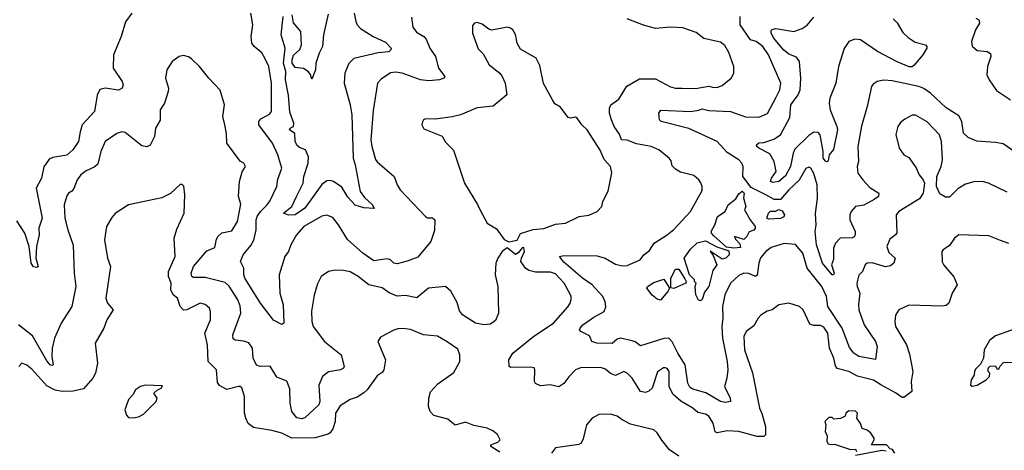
# Model space of a CAD drawing. Extents: x 1690054 to 1842981, y 782881 to 914114.
# Tile 662 of 693: x 1808052 to 1813957, y 899552 to 902137. Entities that reach past the tile are written whole.
import ezdxf

# ---------------------------------------------------------------- set-up
doc = ezdxf.new("R2010")
doc.units = 0

msp = doc.modelspace()

# ---------------------------------------------------------------- linework, layer by layer
at = {"layer": '0CON10XD'}
for points in [[(1808724.4, 902175.6), (1808686.6, 902123.4), (1808660.6, 902035), (1808614.4, 901925), (1808611.9, 901845), (1808667.1, 901765), (1808672.7, 901745), (1808666.9, 901725), (1808645, 901714.1), (1808565, 901725.8), (1808533.1, 901716.9), (1808515.9, 901684.1), (1808499.7, 901585), (1808427.3, 901505), (1808413.7, 901463.7), (1808404.7, 901405.3), (1808370, 901355), (1808335, 901324), (1808250.9, 901309.1), (1808229.3, 901299.3), (1808196.4, 901253.6), (1808183.1, 901185), (1808150, 901125), (1808187.5, 900945), (1808166.7, 900885), (1808169.2, 900845), (1808152.9, 900775), (1808148.9, 900705), (1808163.3, 900655), (1808155, 900650), (1808135, 900654.4), (1808120.4, 900675), (1808108.7, 900775), (1808082.1, 900855), (1808035, 900930)], [(1810401.1, 902151.1), (1810410.8, 902090.8), (1810431.9, 902061.9), (1810475, 902035.6), (1810489.5, 902019.5), (1810511.8, 901965), (1810545.5, 901915), (1810564.4, 901845), (1810602, 901795), (1810596.2, 901785), (1810570, 901775), (1810505, 901769.4), (1810455, 901776.2), (1810345, 901815.3), (1810305, 901822.1), (1810275, 901817.5), (1810219.7, 901780.3), (1810198, 901755), (1810171.1, 901591.1), (1810158.5, 901415), (1810163.1, 901375), (1810186.7, 901296.7), (1810195, 901283.1), (1810297.5, 901195), (1810315.7, 901145), (1810334.4, 901115), (1810485.3, 900955.3), (1810498.3, 900948.3), (1810527.3, 900947.3), (1810542.2, 900935), (1810538.9, 900871.1), (1810517.5, 900805), (1810438.9, 900711.1), (1810375, 900686.9), (1810315, 900671.1), (1810295.5, 900675.5), (1810275, 900695.7), (1810255, 900702.2), (1810175, 900689.1), (1810109.2, 900735), (1810018.3, 900818.3), (1809964.5, 900905), (1809929.5, 900949.5), (1809895, 900964.4), (1809865, 900957.1), (1809756.7, 900895), (1809711.3, 900845), (1809678.8, 900785), (1809665, 900745.5), (1809642.1, 900715), (1809608.4, 900605), (1809612.8, 900495), (1809632.5, 900425), (1809636, 900315), (1809625, 900307.5), (1809575, 900334), (1809495.6, 900435), (1809402.5, 900585), (1809395.6, 900605), (1809395.8, 900645), (1809375.8, 900685), (1809391.9, 900725), (1809438.8, 900781.2), (1809456.8, 900813.2), (1809471.2, 900875), (1809470.9, 900935), (1809476.6, 900955), (1809495.5, 900984.5), (1809535, 901023.3), (1809552.7, 901047.3), (1809594, 901135), (1809600.5, 901179.5), (1809623.8, 901245), (1809600.6, 901325), (1809567.9, 901395), (1809485.6, 901505.6), (1809486.7, 901525), (1809498.9, 901541.1), (1809551.1, 901568.9), (1809562.7, 901585), (1809561.3, 901755), (1809545.4, 901855), (1809523.1, 901905), (1809505, 901937.5), (1809457.5, 901975), (1809444.4, 901995), (1809440, 902035), (1809449.5, 902105), (1809438.9, 902175)], [(1810058.8, 902175), (1810067.1, 902125), (1810075.5, 902105), (1810095, 902084.5), (1810172.5, 902035), (1810245, 902002.2), (1810280, 901965), (1810278.9, 901955), (1810265, 901943.9), (1810202.8, 901937.2), (1810055.9, 901904.1), (1810027, 901873), (1810009.6, 901835), (1810002.5, 901815), (1809998.2, 901755), (1810034.2, 901625), (1810043.2, 901565), (1810051.8, 901305), (1810064.5, 901265), (1810094.6, 901104.6), (1810119.8, 901069.8), (1810167.5, 901025), (1810177, 901003), (1810115, 901007.1), (1810065, 901023.1), (1810020.9, 901070.9), (1809985, 901130.6), (1809935, 901164.6), (1809915, 901170.9), (1809895, 901169.6), (1809865, 901148), (1809761.2, 901005), (1809705, 900965.4), (1809663.5, 900963.5), (1809633.3, 900975), (1809684.6, 901015.4), (1809712.7, 901075), (1809751.8, 901155), (1809756.6, 901195), (1809781.8, 901275), (1809783.5, 901313.5), (1809766, 901355), (1809729.7, 901369.7), (1809715, 901384), (1809705, 901407.5), (1809702.9, 901452.9), (1809670.9, 901475), (1809675, 901485.5), (1809694.2, 901495), (1809696.5, 901515), (1809672.4, 901582.4), (1809664.4, 901684.4), (1809645.9, 901775), (1809648, 901825), (1809633.6, 901875), (1809643.9, 901965), (1809621.1, 902045), (1809632.6, 902155)], [(1809901.1, 902168.9), (1809874.3, 902045), (1809868.1, 901975), (1809848, 901935), (1809828.8, 901875), (1809826.2, 901835), (1809805, 901780), (1809796.7, 901806.7), (1809782.5, 901825), (1809753.6, 901843.6), (1809705, 901849.6), (1809686.2, 901875), (1809685.4, 901895.4), (1809695, 901923.5), (1809731.9, 901958.1), (1809742.5, 901985), (1809738.6, 902065), (1809695, 902118.7), (1809685.7, 902165)], [(1813975, 901101.5), (1813862.5, 901155), (1813823.9, 901166.1), (1813775, 901162.9), (1813725, 901149.1), (1813677.7, 901122.3), (1813628.6, 901071.4), (1813605, 901071.1), (1813571.5, 901091.5), (1813550, 901135), (1813552.5, 901195), (1813578.9, 901255), (1813587.3, 901295), (1813580.5, 901405), (1813568.1, 901445), (1813495, 901523.3), (1813425, 901564.4), (1813405, 901564.4), (1813360.2, 901539.8), (1813335, 901519.2), (1813318.6, 901495), (1813307.3, 901447.3), (1813327.5, 901365), (1813355, 901326.2), (1813385, 901308.8), (1813428.3, 901248.3), (1813446, 901205), (1813471.2, 901175), (1813478.8, 901155), (1813471.4, 901095), (1813448.3, 901061.7), (1813325, 900985.7), (1813308.6, 900965), (1813312.4, 900857.6), (1813305.5, 900844.5), (1813270.9, 900819.1), (1813251.9, 900775), (1813265, 900739.2), (1813303.1, 900705), (1813294.3, 900675), (1813275, 900660.4), (1813245, 900654.2), (1813165, 900676.6), (1813133.8, 900676.2), (1813122, 900665), (1813107.5, 900625), (1813085, 900603.3), (1813072.3, 900555), (1813073.8, 900535), (1813090, 900495), (1813082.6, 900427.4), (1813084.2, 900395), (1813117.5, 900305), (1813184.5, 900205), (1813194.5, 900175), (1813185, 900096.7), (1813085, 900114.3), (1813055, 900135.6), (1813028.4, 900168.4), (1812983.9, 900285), (1812899.4, 900415), (1812890.9, 900475), (1812863.3, 900535), (1812774.8, 900644.8), (1812748.9, 900735), (1812705, 900786.9), (1812636.1, 900793.9), (1812559.9, 900770.1), (1812526.7, 900745), (1812495, 900708), (1812484.3, 900675.7), (1812475, 900603.1), (1812465, 900595.3), (1812425, 900614.1), (1812395, 900614.7), (1812365, 900601.8), (1812315.5, 900555), (1812281.4, 900485), (1812266.7, 900415), (1812269.5, 900345), (1812263.2, 900295), (1812267.5, 900225), (1812295.4, 900085), (1812298.6, 900035), (1812292.5, 899985), (1812278.1, 899935), (1812313.1, 899865), (1812315.6, 899844.4), (1812285, 899839.5), (1812255, 899844.6), (1812167.1, 899897.1), (1812088.4, 899918.4), (1812070.8, 899930.8), (1812058.8, 899955), (1812043.1, 900065), (1811998.3, 900135), (1811965, 900203.1), (1811945, 900224.4), (1811915, 900222.5), (1811775, 900180), (1811743.3, 900203.3), (1811725, 900209.2), (1811655, 900226), (1811635, 900219.2), (1811605, 900193.9), (1811512.5, 900195), (1811483.3, 900205), (1811470.3, 900240.3), (1811416.7, 900265), (1811410, 900275), (1811413.3, 900285), (1811430, 900305), (1811495, 900351.2), (1811557.5, 900385), (1811566.8, 900413.2), (1811564, 900444), (1811548.8, 900475), (1811485.9, 900545.9), (1811428.2, 900585), (1811315, 900681.8), (1811289.2, 900715), (1811315, 900721.5), (1811515, 900718.6), (1811562.5, 900705), (1811625, 900668.8), (1811665, 900659.7), (1811695, 900660.7), (1811772.5, 900695), (1811794.6, 900725.4), (1811828.6, 900751.4), (1811858, 900795), (1811935, 900845.6), (1811975, 900878.1), (1812075.5, 900985), (1812145, 901112.5), (1812145.8, 901135), (1812136.8, 901156.8), (1812125.7, 901175.7), (1812095, 901201.2), (1812015, 901222.5), (1811985, 901240), (1811965, 901260), (1811958.9, 901288.9), (1811948, 901305), (1811885, 901355.7), (1811840, 901375), (1811752.1, 901392.1), (1811695, 901413.5), (1811661.1, 901415), (1811649.6, 901449.6), (1811616.8, 901495), (1811601.1, 901535), (1811589.6, 901575), (1811590, 901605), (1811597.8, 901625), (1811645, 901660), (1811692.6, 901737.4), (1811769.2, 901780.8), (1811865, 901782.3), (1811955, 901734.6), (1811985, 901726.2), (1812025, 901724.7), (1812105, 901723.2), (1812185, 901737.5), (1812215, 901729.6), (1812238.5, 901731.5), (1812265, 901742.2), (1812320, 901785), (1812335.8, 901815), (1812334.2, 901855), (1812305, 901940), (1812281.3, 901981.3), (1812255, 902002.5), (1812155, 902024), (1812109.7, 902059.7), (1812028.3, 902088.3), (1811955, 902092.2), (1811865, 902084), (1811793.1, 902103.1), (1811695, 902142.2)], [(1814021.8, 901341.8), (1813950.9, 901390.9), (1813905, 901400.3), (1813792.5, 901407.5), (1813739.6, 901429.6), (1813711.7, 901455), (1813701.6, 901525), (1813685, 901560), (1813608, 901608), (1813515, 901695.8), (1813475, 901723.4), (1813444.5, 901735.5), (1813285, 901769.4), (1813235, 901772.9), (1813194.3, 901765.7), (1813170.3, 901749.7), (1813160.8, 901735), (1813135.7, 901615), (1813101.7, 901498.3), (1813079.4, 901375), (1813081.9, 901285), (1813075.6, 901255), (1813079.4, 901215), (1813108.5, 901175), (1813150.3, 901130.3), (1813205.6, 901095), (1813203.1, 901075), (1813177.5, 901057.5), (1813115, 901024.3), (1813065, 901015.8), (1813038.9, 900985), (1813031.2, 900965), (1813030.4, 900935), (1813061.8, 900865), (1813063.1, 900845), (1813057.3, 900832.7), (1813045, 900826.9), (1812973.6, 900826.4), (1812944.6, 900795), (1812932.4, 900765), (1812932.2, 900697.8), (1812921.5, 900665), (1812937.1, 900615), (1812933.6, 900606.4), (1812925, 900606), (1812866.4, 900676.4), (1812831.4, 900785), (1812823.3, 900865), (1812828.4, 900905), (1812825.6, 900974.4), (1812837.4, 901065), (1812835.2, 901145.2), (1812815, 901212.9), (1812797.8, 901245), (1812785, 901251.1), (1812766.2, 901243.8), (1812727.1, 901172.9), (1812665, 901115.9), (1812615, 901058.4), (1812576.8, 901056.8), (1812526.9, 901085), (1812439.3, 901129.3), (1812388.7, 901195), (1812391.5, 901255), (1812382.9, 901275), (1812365, 901295.5), (1812295, 901339.1), (1812235, 901405.3), (1812065, 901483.3), (1811898.8, 901525), (1811890, 901535), (1811885.7, 901575), (1811897.1, 901592.9), (1812075, 901586.5), (1812125, 901593.6), (1812145, 901602.5), (1812185, 901590.7), (1812315.8, 901585.8), (1812405, 901553.4), (1812485, 901551.2), (1812537.2, 901572.8), (1812589.2, 901670.8), (1812610.9, 901715), (1812617.5, 901755), (1812542.5, 901925), (1812508.9, 901975), (1812468.2, 902005), (1812435, 902015.3), (1812372.2, 902105), (1812373.9, 902155)], [(1813290.8, 902140.8), (1813315, 902118.1), (1813349.6, 902059.6), (1813379.9, 902029.9), (1813422.6, 902002.6), (1813484.2, 901985), (1813493.3, 901975), (1813491.8, 901965), (1813469.2, 901925), (1813415, 901861.2), (1813405, 901854.2), (1813386.6, 901853.4), (1813315, 901883.3), (1813196.5, 901945), (1813095, 902016.5), (1813060.6, 902019.4), (1813025, 902005.5), (1812997.1, 901962.9), (1812963.6, 901855), (1812947.1, 901755), (1812910.6, 901665), (1812906.7, 901635), (1812912.5, 901595), (1812953.3, 901495), (1812956.2, 901475), (1812933.3, 901356.7), (1812907.1, 901325), (1812900.8, 901289.2), (1812895, 901283.3), (1812885, 901288), (1812871.5, 901305), (1812870.4, 901345), (1812853.3, 901445), (1812840, 901460), (1812815, 901460.9), (1812785, 901442.2), (1812700.9, 901359.1), (1812690.3, 901335), (1812674.7, 901255), (1812645, 901200.4), (1812605, 901166.5), (1812569.4, 901159.4), (1812554, 901165), (1812560, 901185), (1812588.6, 901225), (1812577.3, 901285), (1812550.9, 901330.9), (1812485, 901366), (1812473.3, 901375), (1812471.2, 901385), (1812485, 901396.7), (1812515, 901399.2), (1812575, 901420), (1812615, 901445.6), (1812670.6, 901549.4), (1812676, 901625), (1812720, 901685), (1812732.5, 901715), (1812736.9, 901783.1), (1812728.8, 901885), (1812711, 901911), (1812665, 901929.5), (1812633.5, 901955), (1812574.1, 902025), (1812559.6, 902055), (1812559.1, 902070.9), (1812565, 902078.5), (1812586.1, 902083.9), (1812695, 902066), (1812745, 902084.5), (1812775, 902103.6), (1812815, 902151.4)], [(1813786.6, 902146.6), (1813805.4, 902135.4), (1813808.5, 902115), (1813784.7, 902075), (1813760, 902005), (1813765, 901977.5), (1813795, 901951.9), (1813855, 901946.5), (1813873.5, 901933.5), (1813876.9, 901915), (1813857.1, 901855), (1813853.1, 901805), (1813866.2, 901775), (1813910.8, 901710.9), (1813995, 901655.5)], [(1810985, 900803.3), (1811035, 900813.8), (1811055, 900853.3), (1811131.7, 900878.3), (1811195, 900883.8), (1811265, 900910), (1811325, 900915.8), (1811407.5, 900955), (1811465.7, 900964.3), (1811515, 900986.2), (1811543.3, 901015), (1811548.8, 901045), (1811581.7, 901108.3), (1811602.7, 901217.3), (1811596, 901255), (1811557.3, 901297.3), (1811534, 901354), (1811456, 901476), (1811424.2, 901505), (1811395, 901546.2), (1811385, 901551.2), (1811355, 901546.2), (1811340.5, 901550.5), (1811295, 901612.5), (1811262.3, 901632.3), (1811246.7, 901655), (1811194.2, 901754.2), (1811172.3, 901862.3), (1811150, 901905), (1811055, 901960), (1811036.2, 901995), (1811025, 902047.5), (1811010, 902075), (1810995, 902086.2), (1810975, 902091.2), (1810883.9, 902073.9), (1810865, 902080), (1810825, 902110), (1810795, 902120), (1810780, 902115), (1810768.3, 902101.7), (1810767.5, 902055), (1810802.3, 901962.3), (1810830.7, 901930.7), (1810867.5, 901865), (1810932.5, 901815), (1810946.1, 901796.1), (1810963.3, 901755), (1810973.3, 901685), (1810891.7, 901618.3), (1810795, 901608), (1810695, 901566), (1810645, 901554), (1810545, 901540), (1810485, 901542.5), (1810473.6, 901536.4), (1810467, 901523), (1810463.3, 901505), (1810475, 901482.5), (1810585, 901437.5), (1810605, 901402.5), (1810654.1, 901354.1), (1810720, 901155), (1810798.3, 901028.3), (1810813.8, 900993.8), (1810856, 900915), (1810911.7, 900881.7), (1810958.3, 900818.3), (1810985, 900803.3)], [(1813985, 900792.9), (1813935, 900810.8), (1813865, 900840), (1813685, 900845.7), (1813658.8, 900825), (1813627.7, 900782.3), (1813590, 900755), (1813583.3, 900745), (1813584.1, 900684.1), (1813595, 900662.5), (1813655, 900593.3), (1813673.9, 900546.1), (1813644.2, 900495), (1813624, 900435), (1813608.5, 900421.5), (1813585, 900416.7), (1813385, 900424), (1813324.3, 900395.7), (1813303.9, 900363.9), (1813300.8, 900325), (1813305.6, 900295), (1813370.4, 900185), (1813389.2, 900129.1), (1813409.3, 900025), (1813398.7, 899965), (1813403.1, 899905), (1813355, 899869.6), (1813345, 899869.2), (1813305, 899898.1), (1813215.7, 899945.7), (1813172.9, 899972.9), (1813076.9, 899996.9), (1813025, 900025.3), (1812955, 900043.9), (1812945, 900059.2), (1812934.2, 900105), (1812909.7, 900165), (1812898, 900255), (1812875, 900292.2), (1812855, 900301.8), (1812815, 900301.2), (1812790, 900310), (1812750.5, 900395), (1812728, 900415), (1812665, 900435.7), (1812605, 900426.2), (1812565, 900396), (1812535, 900387.5), (1812497.1, 900362.9), (1812480, 900345), (1812455, 900298.8), (1812408.8, 900265), (1812396, 900235), (1812399.6, 900155), (1812448, 900018), (1812489, 899805), (1812503.2, 899773.2), (1812525.9, 899695), (1812525.4, 899645), (1812515.8, 899634.2), (1812475, 899635.3), (1812365, 899664.8), (1812295, 899668.9), (1812235, 899656.7), (1812223.3, 899663.3), (1812211.2, 899715), (1812185, 899756.7), (1812165, 899770), (1812119.1, 899779.1), (1812089.2, 899805), (1812017.1, 899847.1), (1811969.6, 899889.6), (1811947.1, 899935), (1811946.7, 900025), (1811935, 900043.8), (1811925, 900048), (1811913, 900047), (1811877.6, 900022.4), (1811845, 899926.2), (1811825, 899906.9), (1811805, 899900), (1811775, 899904.3), (1811724.5, 899985), (1811695, 900015.6), (1811675, 900024.3), (1811625, 900001.5), (1811595, 900013.3), (1811565, 900038.5), (1811535, 900049.4), (1811415, 900046.4), (1811385, 900034.4), (1811345, 899993.5), (1811316.2, 899953.8), (1811285, 899933.3), (1811234.2, 899945.8), (1811175, 899940), (1811145, 899953.3), (1811140, 899965), (1811142.5, 900035), (1811136.6, 900046.6), (1811115, 900052.2), (1810998.3, 900048.3), (1810986.7, 900055), (1810986.2, 900095), (1811009.4, 900135), (1811135, 900238.2), (1811253.1, 900315), (1811340.6, 900415), (1811353.1, 900435), (1811360.6, 900465), (1811355.6, 900485), (1811317.1, 900555), (1811265, 900610.5), (1811235, 900620.9), (1811145, 900621.8), (1811105, 900630.8), (1811085.5, 900645), (1811057.8, 900685), (1811060.8, 900705), (1811080, 900745), (1811075, 900770), (1811065, 900767.5), (1811041.7, 900738.3), (1811025, 900727.5), (1810975, 900767.5), (1810945, 900746), (1810919.4, 900705), (1810907.8, 900675), (1810903.1, 900605), (1810918.8, 900535), (1810922.7, 900375), (1810905, 900331.4), (1810875, 900310), (1810835, 900306), (1810785, 900316.3), (1810708.5, 900365), (1810689.1, 900389.1), (1810675, 900438.6), (1810638.1, 900508.1), (1810605, 900535.3), (1810503.8, 900525), (1810432.9, 900467.1), (1810365, 900481.5), (1810315, 900478.2), (1810268.1, 900498.1), (1810225, 900527.3), (1810145, 900545.7), (1810082, 900595), (1810035, 900622.5), (1809995, 900632), (1809945, 900633.8), (1809905, 900626.2), (1809860, 900595), (1809838.3, 900551.7), (1809817.3, 900482.7), (1809802.2, 900387.8), (1809803.6, 900325), (1809812.7, 900295), (1809880.6, 900205), (1809979.4, 900125), (1809998.5, 900055), (1809994.3, 900045), (1809976.2, 900035), (1809905, 900022.7), (1809868.5, 899995), (1809846.4, 899943.6), (1809851.6, 899845), (1809846.2, 899825), (1809762.7, 899747.3), (1809745, 899741.1), (1809715, 899747.2), (1809684.7, 899785), (1809674.7, 899835), (1809671.5, 899921.5), (1809655, 899968), (1809595, 899992), (1809555, 900058), (1809495, 900054.4), (1809473.1, 900063.1), (1809451.9, 900105), (1809447.3, 900165), (1809426.6, 900196.6), (1809397.1, 900207.1), (1809345, 900213.2), (1809331.9, 900221.9), (1809330.4, 900245), (1809378.9, 900375), (1809375, 900420), (1809361.2, 900455), (1809307.9, 900537.9), (1809285, 900558.4), (1809165, 900589.3), (1809095, 900588.9), (1809084.5, 900595), (1809080.9, 900615), (1809095, 900655.7), (1809175, 900750), (1809221.5, 900768.5), (1809231.4, 900818.6), (1809241.7, 900838.3), (1809263.4, 900856.6), (1809325, 900870), (1809358.5, 900925), (1809379.1, 901029.1), (1809364.3, 901075), (1809370, 901165), (1809385.6, 901224.4), (1809405.8, 901255), (1809396.2, 901275), (1809375, 901288), (1809293.6, 901395), (1809293, 901453), (1809282.2, 901505), (1809269.5, 901555), (1809280, 901625), (1809255, 901713.3), (1809186.2, 901785), (1809131.2, 901855), (1809085, 901898.8), (1809065, 901913.8), (1809035, 901921.2), (1809007.5, 901915), (1808966.2, 901885), (1808934, 901835), (1808926.2, 901785), (1808944, 901725), (1808942.5, 901705), (1808920, 901635), (1808894.2, 901595.8), (1808895.4, 901534.6), (1808866.7, 901485), (1808860, 901435), (1808835, 901384), (1808815, 901374.2), (1808785, 901379.4), (1808685, 901459.4), (1808665, 901464.2), (1808635, 901454), (1808565.4, 901404.6), (1808539.1, 901345), (1808520, 901270), (1808498.8, 901251.2), (1808450.7, 901229.3), (1808418, 901205), (1808397.5, 901175), (1808377.3, 901122.7), (1808365, 901106.7), (1808345, 901096.2), (1808335, 901080), (1808319.4, 901025), (1808323.1, 900945), (1808340.8, 900875), (1808373.6, 900783.6), (1808378.9, 900615), (1808388.1, 900535), (1808365.5, 900415), (1808300, 900315), (1808260.8, 900225), (1808247.5, 900165), (1808244, 900115), (1808252.5, 900065), (1808245, 900061.2), (1808235, 900066.2), (1808215, 900089.2), (1808128.5, 900238.5), (1808045.8, 900305)], [(1810930.9, 899540.9), (1810876.7, 899575), (1810877.5, 899585), (1810919.3, 899600.7), (1810934, 899615), (1810916.8, 899646.8), (1810889.7, 899669.7), (1810855, 899684.3), (1810775, 899700.8), (1810725, 899720.8), (1810663, 899703), (1810619.1, 899739.1), (1810535, 899762), (1810514.5, 899784.5), (1810504.4, 899815), (1810505.5, 899865), (1810516.2, 899903.8), (1810558.9, 899951.1), (1810655, 900018.8), (1810691.2, 900085), (1810690.8, 900125), (1810679.7, 900159.7), (1810615, 900203.8), (1810557.3, 900237.3), (1810474.4, 900244.4), (1810395, 900276.9), (1810365, 900282.2), (1810325, 900282.9), (1810295, 900274.2), (1810215, 900230.8), (1810200, 900205), (1810245.7, 900095), (1810235.8, 900035), (1810225, 900020), (1810195, 899998.8), (1810135.4, 899914.6), (1810115, 899897.1), (1810075, 899871.1), (1810033.5, 899856.5), (1809975, 899819.2), (1809945.6, 899775), (1809943.5, 899725), (1809929.2, 899680.8), (1809915, 899656.9), (1809901.8, 899648.2), (1809825, 899627.3), (1809685, 899625.7), (1809625, 899654.2), (1809565, 899672), (1809455, 899689.2), (1809422.9, 899712.9), (1809407.3, 899745), (1809399.5, 899775), (1809400, 899875), (1809385, 899927.5), (1809375, 899936.2), (1809365, 899936), (1809295, 899917.1), (1809250.5, 899940.5), (1809239.1, 899959.1), (1809231.4, 900035), (1809182.1, 900085), (1809178, 900185), (1809161.8, 900255), (1809196.7, 900335), (1809196.7, 900385), (1809190.8, 900405), (1809165, 900427.5), (1809135, 900435.7), (1809055, 900394.5), (1809035, 900393.6), (1809015.3, 900415.3), (1808998.2, 900465), (1808971.5, 900485), (1808958, 900515), (1808959.6, 900555), (1808944.1, 900595), (1808944.1, 900625), (1808983.5, 900715), (1808978.5, 900825), (1808995, 900880), (1809038.1, 900975), (1809043.3, 901085), (1809037, 901137), (1809027, 901147), (1809015, 901146.7), (1808957.3, 901092.7), (1808905, 901068), (1808705, 901026.2), (1808625, 900973.8), (1808605, 900950), (1808573.1, 900895), (1808560.6, 900815), (1808579.5, 900705), (1808596.7, 900655), (1808569.4, 900465), (1808578.6, 900435), (1808612.9, 900395), (1808574.3, 900335), (1808555.7, 900285), (1808504.5, 900195), (1808518.9, 900075), (1808507.3, 900015), (1808491.2, 899985), (1808435, 899921.3), (1808373.1, 899906.9), (1808305.8, 899905.7), (1808265, 899912.9), (1808215, 899938.9), (1808125, 900038.5), (1808095, 900062.9), (1808064, 900076), (1808047.5, 900055)], [(1812335, 900766.2), (1812291.7, 900771.7), (1812215, 900840), (1812201.2, 900855), (1812200, 900865), (1812221.2, 900905), (1812237.5, 900955), (1812282.5, 900985), (1812301.2, 901025), (1812348, 901062), (1812365, 901092.5), (1812385, 901107.5), (1812396.7, 901095), (1812393, 901067), (1812407.5, 901015), (1812400, 900995), (1812432.5, 900935), (1812462.5, 900895), (1812463.3, 900885), (1812455, 900874), (1812426.7, 900863.3), (1812413.3, 900835), (1812395, 900816.7), (1812340, 900835), (1812345, 900820), (1812370.7, 900790.7), (1812375, 900770), (1812335, 900766.2)], [(1812545, 900938.8), (1812533.3, 900945), (1812543.3, 900975), (1812555, 900987.5), (1812585, 900987.5), (1812605, 900996.7), (1812625, 900988.8), (1812638.5, 900965), (1812635.9, 900954.1), (1812615, 900943.8), (1812545, 900938.8)], [(1812135, 900448.8), (1812122.7, 900452.7), (1812107.1, 900485), (1812103.8, 900536.2), (1812110, 900555), (1812100, 900565), (1812100, 900575), (1812070, 900605), (1812036.7, 900705), (1812075, 900758.8), (1812115, 900798), (1812165, 900810), (1812233.8, 900773.8), (1812305, 900750), (1812307.5, 900725), (1812288, 900705), (1812265, 900700), (1812192.5, 900747.5), (1812211.7, 900721.7), (1812233.8, 900665), (1812208.3, 900631.7), (1812185.4, 900535), (1812159.4, 900500.6), (1812145, 900456.7), (1812135, 900448.8)], [(1811975, 900524.3), (1811957.5, 900527.5), (1811957.5, 900585), (1811985, 900640), (1812005, 900640), (1812041.7, 900581.7), (1812050, 900565), (1812047.5, 900555), (1811975, 900524.3)], [(1811895, 900452.5), (1811875, 900460), (1811845, 900483.3), (1811814, 900526), (1811816.7, 900535), (1811855, 900559.1), (1811915, 900580), (1811950, 900525), (1811940, 900505), (1811895, 900452.5)], [(1814085, 900302.5), (1813905, 900238.8), (1813868.3, 900211.7), (1813836.7, 900155), (1813832.5, 900105), (1813815, 900070), (1813785, 900040), (1813777.5, 900025), (1813777, 900003), (1813757.5, 899975), (1813753.6, 899943.6), (1813765, 899937.5)], [(1813765, 899937.5), (1813795, 899943.8), (1813847.5, 899975), (1813867.5, 899995), (1813870, 900015), (1813860, 900025), (1813860, 900045), (1813873, 900057), (1813905, 900060), (1813911.7, 900041.7), (1813925, 900040), (1813930, 900055), (1813951.7, 900078.3), (1814025, 900081.2)], [(1808735, 899747.5), (1808765, 899753.3), (1808795, 899770), (1808870, 899845), (1808876.2, 899865), (1808857.5, 899895), (1808876.4, 899913.6), (1808900, 899925), (1808908.3, 899938.3), (1808805, 899944), (1808777.5, 899935), (1808746.7, 899915), (1808730, 899885), (1808705, 899857.5), (1808682.5, 899795), (1808693, 899763), (1808705, 899750), (1808735, 899747.5)], [(1813300, 899535), (1813286.4, 899556.4), (1813271.7, 899561.7), (1813250, 899585), (1813160, 899585), (1813177.5, 899615), (1813177.5, 899625), (1813157.5, 899655), (1813135, 899672.5), (1813105, 899683.3), (1813094, 899714), (1813072.5, 899745), (1813076.2, 899775), (1813065, 899787.5), (1813025, 899788.8), (1813007.5, 899775), (1813003, 899757), (1812975, 899743.3), (1812935, 899740), (1812925, 899750), (1812905, 899750), (1812880, 899725), (1812887.5, 899705), (1812882.5, 899665), (1812895, 899640), (1812893.3, 899605), (1812901.7, 899591.7), (1812915, 899586.7), (1812939.3, 899589.3), (1813035, 899556.7), (1813065, 899560), (1813070, 899545)], [(1812005, 899517.1), (1811950, 899555), (1811902.8, 899612.8), (1811875, 899658), (1811855.5, 899675.5), (1811715, 899710), (1811665, 899734.3), (1811635, 899757.8), (1811595, 899769.6), (1811525, 899766.9), (1811485, 899744.4), (1811450.9, 899705), (1811430.5, 899620.5), (1811419.2, 899595), (1811405, 899586.9), (1811265, 899566.2), (1811242.5, 899535)], [(1813064, 899524), (1813223, 899553), (1813248.3, 899548.3)]]:
    msp.add_lwpolyline(points, dxfattribs=at)

doc.saveas('drawing.dxf')
